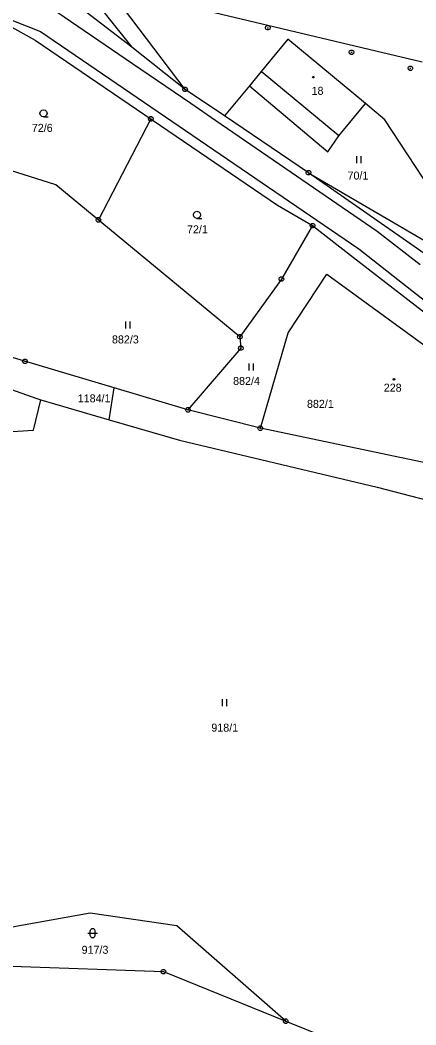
# Model space of a CAD drawing. Extents: x -694465 to -690527, y -983694 to -978978.
# Drawn here: x -691661.7 to -691577.6, y -981111.8 to -980898.4 of the extents above; entities that cross this region are included whole.
import ezdxf

# ---------------------------------------------------------------- set-up
doc = ezdxf.new("R2010")
doc.units = 0
for name, color, linetype in [('Vrstva 1', 7, 'Continuous'), ('Vrstva 18', 7, 'Continuous'), ('Vrstva 19', 7, 'Continuous'), ('Vrstva 24', 7, 'Continuous'), ('Vrstva 25', 7, 'Continuous')]:
    doc.layers.add(name, color=color, linetype=linetype)

msp = doc.modelspace()

# ---------------------------------------------------------------- linework, layer by layer
at = {"layer": 'Vrstva 1'}
msp.add_line((-691633.913, -980919.34), (-691645.061, -980940.8), dxfattribs=at)
for points in [[(-691648.93, -980890.28), (-691637.93, -980904.12)], [(-691576.2, -980907.32), (-691643.03, -980891.32)], [(-691626.64, -980913.07), (-691643.03, -980891.32)], [(-691637.93, -980904.12), (-691651.94, -980893.36)], [(-691637.836, -980907.637), (-691653.91, -980896.69)], [(-691664.11, -980899.5), (-691658.48, -980902.62)], [(-691663.49, -980898.39), (-691657.33, -980900.8)], [(-691657.33, -980900.8), (-691589.67, -980946.96)], [(-691658.48, -980902.62), (-691606.98, -980937.67)], [(-691626.64, -980913.07), (-691637.93, -980904.12)], [(-691604.81, -980902.41), (-691610.48, -980909.3)], [(-691588.25, -980916.07), (-691604.81, -980902.41)], [(-691625.437, -980916.081), (-691637.836, -980907.637)], [(-691610.48, -980909.3), (-691612.93, -980912.32)], [(-691593.93, -980922.95), (-691610.48, -980909.3)], [(-691612.93, -980912.32), (-691618.25, -980918.72)], [(-691612.93, -980912.32), (-691596.31, -980926.31)], [(-691618.25, -980918.72), (-691626.64, -980913.07)], [(-691620.08, -980919.73), (-691625.437, -980916.081)], [(-691593.93, -980922.95), (-691588.25, -980916.07)], [(-691584.19, -980919.55), (-691588.25, -980916.07)], [(-691600.38, -980930.77), (-691618.25, -980918.72)], [(-691585.77, -980943.25), (-691620.08, -980919.73)], [(-691569.66, -980941.64), (-691584.19, -980919.55)], [(-691596.31, -980926.31), (-691593.93, -980922.95)], [(-691654.12, -980933.32), (-691677.28, -980926.03)], [(-691572.529, -980950.231), (-691600.38, -980930.77)], [(-691600.38, -980930.77), (-691572.47, -980947.12)], [(-691614.99, -980965.63), (-691654.12, -980933.32)], [(-691606.98, -980937.67), (-691599.52, -980942.02)], [(-691599.52, -980942.02), (-691606.16, -980953.36)], [(-691599.52, -980942.02), (-691590.81, -980948.78)], [(-691576.665, -980950.362), (-691585.77, -980943.25)], [(-691589.67, -980946.96), (-691547.98, -980979.71)], [(-691590.81, -980948.78), (-691549.27, -980980.89)], [(-691606.16, -980953.36), (-691614.99, -980965.63)], [(-691604.73, -980964.82), (-691596.47, -980952.3)], [(-691596.47, -980952.3), (-691571.21, -980970.74)], [(-691614.99, -980965.63), (-691614.78, -980968.03)], [(-691610.63, -980985.05), (-691604.73, -980964.82)], [(-691641.684, -980976.495), (-691674.37, -980966.78)], [(-691614.78, -980968.03), (-691626.02, -980981.15)], [(-691672.61, -980973.657), (-691674.741, -980980.32), (-691668.942, -980986.123), (-691658.869, -980985.512), (-691657.31, -980979.014)], [(-691672.61, -980973.657), (-691658.15, -980978.77)], [(-691642.739, -980983.252), (-691641.684, -980976.495)], [(-691626.02, -980981.15), (-691641.684, -980976.495)], [(-691658.15, -980978.77), (-691657.31, -980979.014)], [(-691657.31, -980979.014), (-691642.739, -980983.252)], [(-691642.739, -980983.252), (-691627.79, -980987.6)], [(-691610.63, -980985.05), (-691626.02, -980981.15)], [(-691550.642, -980997.629), (-691610.63, -980985.05)], [(-691627.79, -980987.6), (-691585.77, -980997.56)], [(-691585.77, -980997.56), (-691552.28, -981006.28)], [(-691646.84, -981088.08), (-691666.99, -981091.7)], [(-691628.37, -981090.79), (-691646.84, -981088.08)], [(-691605.23, -981111.05), (-691628.37, -981090.79)], [(-691663.45, -981099.35), (-691631.24, -981100.52)], [(-691631.24, -981100.52), (-691605.23, -981111.05)], [(-691605.23, -981111.05), (-691563.08, -981128.05)]]:
    msp.add_lwpolyline(points, dxfattribs=at)
at = {"layer": 'Vrstva 24'}
for points in [[(-691608.876, -980899.484), (-691608.626, -980899.666), (-691608.53, -980899.96), (-691608.626, -980900.254), (-691608.876, -980900.436), (-691609.184, -980900.436), (-691609.434, -980900.254), (-691609.53, -980899.96), (-691609.434, -980899.666), (-691609.184, -980899.484)], [(-691591.106, -980904.704), (-691590.856, -980904.886), (-691590.76, -980905.18), (-691590.856, -980905.474), (-691591.106, -980905.656), (-691591.414, -980905.656), (-691591.664, -980905.474), (-691591.76, -980905.18), (-691591.664, -980904.886), (-691591.414, -980904.704)], [(-691578.576, -980908.104), (-691578.326, -980908.286), (-691578.23, -980908.58), (-691578.326, -980908.874), (-691578.576, -980909.056), (-691578.884, -980909.056), (-691579.134, -980908.874), (-691579.23, -980908.58), (-691579.134, -980908.286), (-691578.884, -980908.104)], [(-691626.486, -980912.594), (-691626.236, -980912.776), (-691626.14, -980913.07), (-691626.236, -980913.364), (-691626.486, -980913.546), (-691626.794, -980913.546), (-691627.044, -980913.364), (-691627.14, -980913.07), (-691627.044, -980912.776), (-691626.794, -980912.594)], [(-691633.756, -980918.864), (-691633.506, -980919.046), (-691633.41, -980919.34), (-691633.506, -980919.634), (-691633.756, -980919.816), (-691634.064, -980919.816), (-691634.314, -980919.634), (-691634.41, -980919.34), (-691634.314, -980919.046), (-691634.064, -980918.864)], [(-691600.226, -980930.294), (-691599.976, -980930.476), (-691599.88, -980930.77), (-691599.976, -980931.064), (-691600.226, -980931.246), (-691600.534, -980931.246), (-691600.784, -980931.064), (-691600.88, -980930.77), (-691600.784, -980930.476), (-691600.534, -980930.294)], [(-691644.906, -980940.324), (-691644.656, -980940.506), (-691644.56, -980940.8), (-691644.656, -980941.094), (-691644.906, -980941.276), (-691645.214, -980941.276), (-691645.464, -980941.094), (-691645.56, -980940.8), (-691645.464, -980940.506), (-691645.214, -980940.324)], [(-691599.366, -980941.544), (-691599.116, -980941.726), (-691599.02, -980942.02), (-691599.116, -980942.314), (-691599.366, -980942.496), (-691599.674, -980942.496), (-691599.924, -980942.314), (-691600.02, -980942.02), (-691599.924, -980941.726), (-691599.674, -980941.544)], [(-691606.006, -980952.884), (-691605.756, -980953.066), (-691605.66, -980953.36), (-691605.756, -980953.654), (-691606.006, -980953.836), (-691606.314, -980953.836), (-691606.564, -980953.654), (-691606.66, -980953.36), (-691606.564, -980953.066), (-691606.314, -980952.884)], [(-691614.836, -980965.154), (-691614.586, -980965.336), (-691614.49, -980965.63), (-691614.586, -980965.924), (-691614.836, -980966.106), (-691615.144, -980966.106), (-691615.394, -980965.924), (-691615.49, -980965.63), (-691615.394, -980965.336), (-691615.144, -980965.154)], [(-691614.626, -980967.554), (-691614.376, -980967.736), (-691614.28, -980968.03), (-691614.376, -980968.324), (-691614.626, -980968.506), (-691614.934, -980968.506), (-691615.184, -980968.324), (-691615.28, -980968.03), (-691615.184, -980967.736), (-691614.934, -980967.554)], [(-691660.516, -980970.374), (-691660.266, -980970.556), (-691660.17, -980970.85), (-691660.266, -980971.144), (-691660.516, -980971.326), (-691660.824, -980971.326), (-691661.074, -980971.144), (-691661.17, -980970.85), (-691661.074, -980970.556), (-691660.824, -980970.374)], [(-691625.866, -980980.674), (-691625.616, -980980.856), (-691625.52, -980981.15), (-691625.616, -980981.444), (-691625.866, -980981.626), (-691626.174, -980981.626), (-691626.424, -980981.444), (-691626.52, -980981.15), (-691626.424, -980980.856), (-691626.174, -980980.674)], [(-691610.476, -980984.574), (-691610.226, -980984.756), (-691610.13, -980985.05), (-691610.226, -980985.344), (-691610.476, -980985.526), (-691610.784, -980985.526), (-691611.034, -980985.344), (-691611.13, -980985.05), (-691611.034, -980984.756), (-691610.784, -980984.574)], [(-691631.086, -981100.044), (-691630.836, -981100.226), (-691630.74, -981100.52), (-691630.836, -981100.814), (-691631.086, -981100.996), (-691631.394, -981100.996), (-691631.644, -981100.814), (-691631.74, -981100.52), (-691631.644, -981100.226), (-691631.394, -981100.044)], [(-691605.076, -981110.574), (-691604.826, -981110.756), (-691604.73, -981111.05), (-691604.826, -981111.344), (-691605.076, -981111.526), (-691605.384, -981111.526), (-691605.634, -981111.344), (-691605.73, -981111.05), (-691605.634, -981110.756), (-691605.384, -981110.574)]]:
    msp.add_lwpolyline(points, close=True, dxfattribs=at)
for points in [[(-691609.149, -980899.96), (-691608.91, -980899.96)], [(-691591.379, -980905.18), (-691591.14, -980905.18)], [(-691578.849, -980908.58), (-691578.61, -980908.58)], [(-691626.759, -980913.07), (-691626.52, -980913.07)], [(-691634.029, -980919.34), (-691633.79, -980919.34)], [(-691600.499, -980930.77), (-691600.26, -980930.77)], [(-691645.179, -980940.8), (-691644.94, -980940.8)], [(-691599.639, -980942.02), (-691599.4, -980942.02)], [(-691606.279, -980953.36), (-691606.04, -980953.36)], [(-691615.109, -980965.63), (-691614.87, -980965.63)], [(-691614.899, -980968.03), (-691614.66, -980968.03)], [(-691660.789, -980970.85), (-691660.55, -980970.85)], [(-691626.139, -980981.15), (-691625.9, -980981.15)], [(-691610.749, -980985.05), (-691610.51, -980985.05)], [(-691631.359, -981100.52), (-691631.12, -981100.52)], [(-691605.349, -981111.05), (-691605.11, -981111.05)]]:
    msp.add_lwpolyline(points, dxfattribs=at)
at = {"layer": 'Vrstva 25'}
for points in [[(-691599.283, -980910.318), (-691599.195, -980910.47), (-691599.283, -980910.622), (-691599.457, -980910.622), (-691599.545, -980910.47), (-691599.457, -980910.318)], [(-691582.123, -980974.518), (-691582.035, -980974.67), (-691582.123, -980974.822), (-691582.297, -980974.822), (-691582.385, -980974.67), (-691582.297, -980974.518)], [(-691646.78, -981091.83), (-691646.685, -981091.536), (-691646.435, -981091.354), (-691646.125, -981091.354), (-691645.875, -981091.536), (-691645.78, -981091.83), (-691645.78, -981092.83), (-691645.875, -981093.124), (-691646.125, -981093.306), (-691646.435, -981093.306), (-691646.685, -981093.124), (-691646.78, -981092.83)]]:
    msp.add_lwpolyline(points, close=True, dxfattribs=at)
for points in [[(-691656.73, -980918.91), (-691657.105, -980918.809), (-691657.379, -980918.535), (-691657.48, -980918.16), (-691657.379, -980917.785), (-691657.105, -980917.511), (-691656.73, -980917.41), (-691656.355, -980917.511), (-691656.081, -980917.785), (-691655.98, -980918.16), (-691656.081, -980918.535), (-691656.355, -980918.809), (-691656.73, -980918.91), (-691655.73, -980918.911)], [(-691590.18, -980927.27), (-691590.18, -980928.77)], [(-691589.18, -980928.77), (-691589.18, -980927.27)], [(-691624.1, -980940.47), (-691624.475, -980940.369), (-691624.749, -980940.095), (-691624.85, -980939.72), (-691624.749, -980939.345), (-691624.475, -980939.071), (-691624.1, -980938.97), (-691623.725, -980939.071), (-691623.451, -980939.345), (-691623.35, -980939.72), (-691623.451, -980940.095), (-691623.725, -980940.369), (-691624.1, -980940.47), (-691623.1, -980940.471)], [(-691639.32, -980962.36), (-691639.32, -980963.86)], [(-691638.32, -980963.86), (-691638.32, -980962.36)], [(-691613.09, -980971.32), (-691613.09, -980972.82)], [(-691612.09, -980972.82), (-691612.09, -980971.32)], [(-691618.78, -981042.63), (-691618.78, -981044.13)], [(-691617.78, -981044.13), (-691617.78, -981042.63)], [(-691647.28, -981092.33), (-691645.28, -981092.33)]]:
    msp.add_lwpolyline(points, dxfattribs=at)

# ---------------------------------------------------------------- texts
at = {"layer": 'Vrstva 18'}
for s, p in [('72/6', (-691659.207, -980922.1)), ('70/1', (-691592.092, -980932.23)), ('72/1', (-691626.219, -980943.66)), ('882/3', (-691642.167, -980967.05)), ('882/4', (-691616.42, -980975.87)), ('1184/1', (-691649.445, -980979.57)), ('882/1', (-691600.712, -980980.74)), ('918/1', (-691621.044, -981049.53)), ('917/3', (-691648.622, -981096.73))]:
    msp.add_text(s, height=1.7, dxfattribs=at).set_placement(p)
at = {"layer": 'Vrstva 19'}
for s, p in [('18', (-691599.737, -980914.23)), ('228', (-691584.392, -980977.3))]:
    msp.add_text(s, height=1.7, dxfattribs=at).set_placement(p)

doc.saveas('drawing.dxf')
